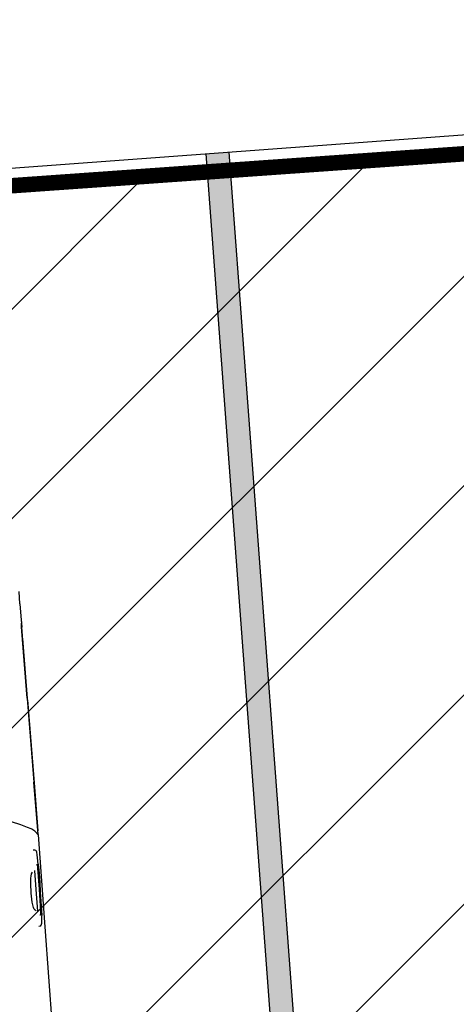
# Model space of a CAD drawing. Header units: millimetres. Extents: x 573132 to 957048, y 21042 to 318066.
# Tile 420 of 425: x 825968 to 827373, y 240440 to 243608. Entities that reach past the tile are written whole.
import ezdxf

# ---------------------------------------------------------------- set-up
doc = ezdxf.new("R2010")
doc.units = ezdxf.units.MM
doc.header["$LTSCALE"] = 2000
for name, color, linetype in [('_NIBSC_A site plan', 7, 'Continuous'), ('_NIBSC_FM trees 3metre zone', 210, 'Continuous'), ('Cars', 7, 'Continuous')]:
    doc.layers.add(name, color=color, linetype=linetype)

# ---------------------------------------------------------------- blocks, each defined once
blk = doc.blocks.new('A$C7ADB3080')
at = {"linetype": 'Continuous'}
for p, q in [((2520.5, 167.9), (2532.1, 196.8)), ((2510.7, 147.4), (2520.5, 167.9)), ((2191.2, 129), (2190.4, 134.1)), ((2191.2, 129), (2193.4, 126.4)), ((2226.9, 128.1), (2227.3, 126.2)), ((2309.6, 135.8), (2240, 135.5)), ((2241.1, 139.3), (2243.3, 141.9)), ((2243.3, 141.9), (2246.7, 145.1)), ((2246.7, 145.1), (2252.5, 147.6)), ((2252.5, 147.6), (2270.3, 149.7)), ((2270.3, 149.7), (2299.3, 150.8)), ((2299.3, 150.8), (2330.4, 150.4)), ((2370.7, 135.5), (2309.6, 135.8)), ((2330.4, 150.4), (2346.9, 149.1)), ((2346.9, 149.1), (2354, 147.3)), ((2354, 147.3), (2361.4, 145.4)), ((2361.4, 145.4), (2365.7, 142)), ((2389.9, 127.1), (2389.6, 124.9)), ((2434.5, 125.7), (2435.7, 129.1)), ((2435.7, 129.1), (2436.2, 134.1)), ((2496.6, 124.8), (2503.9, 133.7)), ((2503.9, 133.7), (2504.3, 134.2)), ((2504.3, 134.2), (2505, 135.5)), ((2505, 135.5), (2510.7, 147.4)), ((2187.9, 115), (1717.5, 115.9)), ((2484.5, 114.5), (2187.9, 115)), ((2193.4, 126.4), (2200.6, 124.5)), ((2200.6, 124.5), (2210.5, 123.4)), ((2210.5, 123.4), (2224.9, 122.7)), ((2241, 122.3), (2224.9, 122.7)), ((2228.5, 125.6), (2227.3, 126.2)), ((2228.5, 125.6), (2229.6, 125.3)), ((2229.6, 125.3), (2232.9, 124.8)), ((2232.9, 124.8), (2237.6, 124.6)), ((2237.6, 124.6), (2309.4, 123.8)), ((2270.8, 121.8), (2241, 122.3)), ((2301.2, 121.5), (2270.8, 121.8)), ((2330.4, 121.3), (2301.2, 121.5)), ((2309.4, 123.8), (2377.2, 123.3)), ((2346.2, 121.2), (2330.4, 121.3)), ((2361.6, 121.2), (2346.2, 121.2)), ((2390.1, 121.5), (2361.6, 121.2)), ((2377.2, 123.3), (2382.2, 123.4)), ((2382.2, 123.4), (2386.2, 123.8)), ((2386.2, 123.8), (2388.4, 124.5)), ((2387.6, 124.1), (2386.9, 124)), ((2389.6, 124.9), (2387.6, 124.1)), ((2388.4, 124.5), (2389.6, 124.9)), ((2390.1, 121.5), (2411.1, 121.9)), ((2411.1, 121.9), (2420.6, 122.4)), ((2420.6, 122.4), (2428.8, 123.3)), ((2428.8, 123.3), (2432.5, 124.2)), ((2432.5, 124.2), (2434.5, 125.7)), ((2484.5, 114.5), (2494.5, 123.1)), ((2485.3, 114.8), (2484.9, 114.8)), ((2485.3, 114.8), (2485.1, 115)), ((2485.4, 114.8), (2485.3, 114.8)), ((2485.4, 114.8), (2654.1, 115.7)), ((2494.5, 123.1), (2496.6, 124.8)), ((2652.6, 115.6), (2496.9, 114.9)), ((2920.1, 117), (2652.6, 115.6)), ((2924.7, 117.2), (2654.1, 115.7)), ((2920.1, 117), (3154.5, 117.7)), ((3118.4, 117.9), (2924.7, 117.2)), ((2925, 117.2), (3141.2, 118)), ((2925.4, 117.2), (2925, 117.2)), ((3141.2, 118), (3155.1, 118)), ((3189.7, 117.9), (3154.5, 117.7)), ((3167.2, 118), (3155.1, 118)), ((3155.1, 118), (3167.6, 118)), ((3167.2, 118), (3155.1, 118)), ((3179.8, 118), (3167.2, 118)), ((3167.2, 118), (3167.6, 118)), ((3189.8, 117.9), (3179.8, 118)), ((3230.4, 117.9), (3189.7, 117.9)), ((3230.4, 117.9), (3269.2, 117.1))]:
    blk.add_line(p, q, dxfattribs=at)

msp = doc.modelspace()

# ---------------------------------------------------------------- hatches: boundary and pattern name
h = msp.add_hatch()
h.set_pattern_fill('ANSI31', color=252, scale=150)
h.paths.add_polyline_path([(830901.5, 227876.9), (829808.9, 243346.4), (808212.3, 241821), (809321.3, 226119.1)])
h = msp.add_hatch(color=7)
h.dxf.hatch_style = 1
h.paths.add_polyline_path([(826641.6, 243181.5), (826566.8, 243176), (826923.8, 238389.3), (826998.6, 238394.8)])
at = {"layer": '_NIBSC_FM trees 3metre zone'}
h = msp.add_hatch(dxfattribs=at)
h.set_pattern_fill('ANSI31', color=256, scale=1500)
h.set_pattern_definition([(45, (0, -300000), (-3367.596, 3367.596), [])])
h.paths.add_polyline_path([(593903.2, 232617.7), (679741.5, 243682.5), (730246.2, 249484.4), (739010, 251812.5), (755357.3, 259572.6), (798190.5, 265511.7), (811700.6, 266996.3), (863086.4, 275757), (876855.1, 143047.8), (913767.4, 142393.8), (912963.3, 130302.9), (912377.4, 121144.5), (904518.6, 98597.9), (903417.9, 94708.4), (895370.5, 63435.9), (848719, 56730), (841118.6, 53483.2), (784097.4, 45680.2), (763757.6, 42853.6), (670408.4, 24434.5), (665577.7, 34769.6), (663265.2, 39852.7), (610755, 158063.7), (608829.3, 162279.9), (603679.1, 173549.1), (597792.5, 194109.5)])
h.paths.add_polyline_path([(597181.3, 230015.5), (680104.5, 240704.4), (730805.4, 246528.9), (740047.1, 248984), (756226.7, 256664.5), (798560.4, 262534.3), (812116.9, 264024), (860432.9, 272261.3), (874145.3, 140095.4), (910565, 139450.1), (909969.7, 130498.2), (909409.7, 121745), (901656.3, 99500.9), (900521.5, 95490.8), (892963.6, 66120.8), (847902.5, 59643.5), (840311.6, 56400.8), (783687.5, 48652), (763260.4, 45813.4), (672131.7, 27832.4), (668302, 36025.9), (666001.5, 41082.8), (613490.4, 159295.9), (611558.1, 163526.3), (606501.3, 174591.3), (600750.4, 194677.7)], flags=16)

# ---------------------------------------------------------------- linework, layer by layer
at = {"color": 7}
for p, q in [((826566.8, 243176), (826923.8, 238389.2)), ((826641.6, 243181.5), (826998.6, 238394.8))]:
    msp.add_line(p, q, dxfattribs=at)
at = {"color": 7, "const_width": 50}
msp.add_lwpolyline([(808162.6, 241817.5), (829808.9, 243346.4), (830901.5, 227876.9), (809321.3, 226119.1), (808212.3, 241821)], dxfattribs=at)
at = {"layer": '_NIBSC_A site plan'}
msp.add_lwpolyline([(808162.6, 241817.5), (829803.7, 243414.9), (830141.9, 238626.8), (830042.1, 238619.4), (829703.9, 243407.5)], dxfattribs=at)

# ---------------------------------------------------------------- block references
at = {"layer": 'Cars', "rotation": 94.26510713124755}
msp.add_blockref('A$C7ADB3080', (826327, 238516), dxfattribs=at)

doc.saveas('drawing.dxf')
